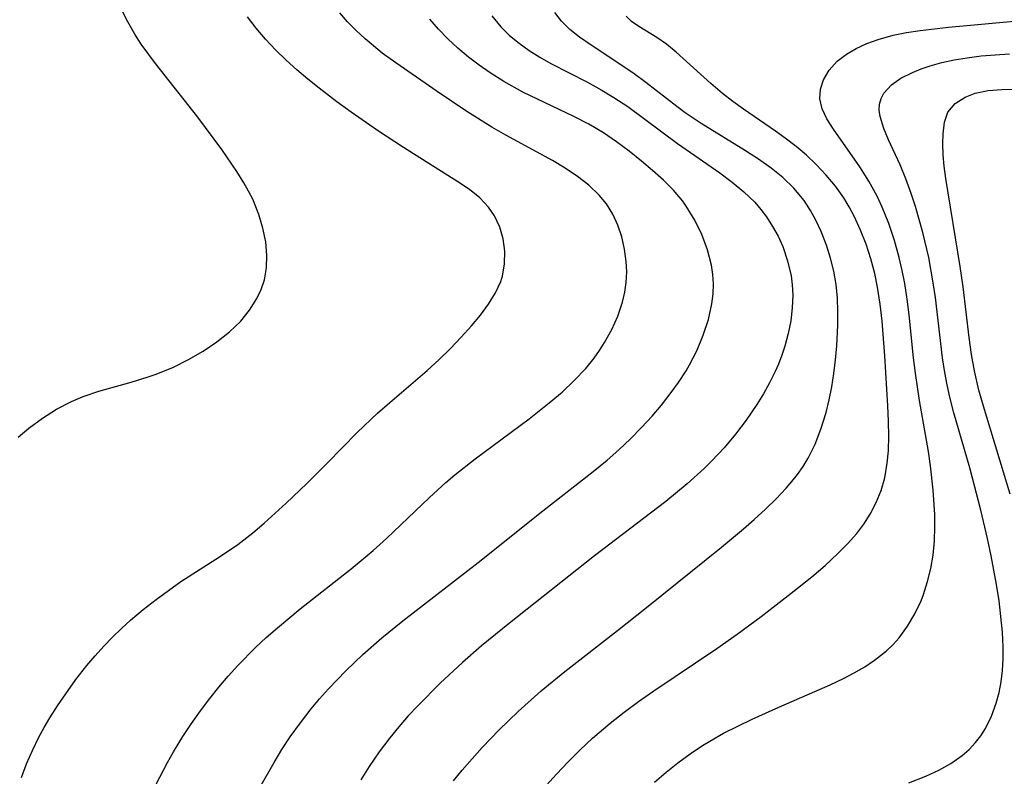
# Model space of a CAD drawing. Header units: metres. Extents: x 1073367 to 1082519, y 1569854 to 1574957.
# Tile 1049 of 1056: x 1080103 to 1080212, y 1573789 to 1573873. Entities that reach past the tile are written whole.
import ezdxf

# ---------------------------------------------------------------- set-up
doc = ezdxf.new("R2010")
doc.units = ezdxf.units.M
doc.layers.add('CGG_CurvaNivelLidar_v1', color=253, linetype='Continuous', lineweight=30)

msp = doc.modelspace()

# ---------------------------------------------------------------- linework, layer by layer
at = {"layer": 'CGG_CurvaNivelLidar_v1'}
for p, q in [((1080115.3696, 1573872.5225, 78), (1080114.6799, 1573873.903, 78)), ((1080139.7182, 1573872.5248, 77), (1080138.8536, 1573873.5108, 77)), ((1080163.4074, 1573872.6114, 75.5), (1080162.6647, 1573873.5747, 75.5)), ((1080116.147, 1573871.1777, 78), (1080115.3696, 1573872.5225, 78)), ((1080129.5837, 1573871.8187, 77.5), (1080128.619, 1573873.08, 77.5)), ((1080140.6548, 1573871.5754, 77), (1080139.7182, 1573872.5248, 77)), ((1080149.7782, 1573871.7205, 76.5), (1080148.8465, 1573872.8368, 76.5)), ((1080155.7133, 1573873.1887, 76), (1080156.6831, 1573871.9773, 76)), ((1080164.3418, 1573871.6971, 75.5), (1080163.4074, 1573872.6114, 75.5)), ((1080171.1792, 1573872.5752, 75), (1080170.5776, 1573873.1572, 75)), ((1080171.9801, 1573872.0112, 75), (1080171.1792, 1573872.5752, 75)), ((1080206.2672, 1573871.9277, 74.5), (1080214.7687, 1573872.7035, 74.5)), ((1080130.627, 1573870.5959, 77.5), (1080129.5837, 1573871.8187, 77.5)), ((1080141.6496, 1573870.659, 77), (1080140.6548, 1573871.5754, 77)), ((1080150.8083, 1573870.6458, 76.5), (1080149.7782, 1573871.7205, 76.5)), ((1080156.6831, 1573871.9773, 76), (1080157.6426, 1573871.034, 76)), ((1080165.4217, 1573870.825, 75.5), (1080164.3418, 1573871.6971, 75.5)), ((1080173.9587, 1573870.7813, 75), (1080171.9801, 1573872.0112, 75)), ((1080200.1453, 1573871.0479, 74.5), (1080201.6235, 1573871.3452, 74.5)), ((1080201.6235, 1573871.3452, 74.5), (1080203.1443, 1573871.5763, 74.5)), ((1080203.1443, 1573871.5763, 74.5), (1080206.2672, 1573871.9277, 74.5)), ((1080116.8723, 1573870.066, 78), (1080116.147, 1573871.1777, 78)), ((1080131.7365, 1573869.4119, 77.5), (1080130.627, 1573870.5959, 77.5)), ((1080142.5919, 1573869.8556, 77), (1080141.6496, 1573870.659, 77)), ((1080151.919, 1573869.6139, 76.5), (1080150.8083, 1573870.6458, 76.5)), ((1080157.6426, 1573871.034, 76), (1080158.7099, 1573870.1563, 76)), ((1080166.6791, 1573869.9385, 75.5), (1080165.4217, 1573870.825, 75.5)), ((1080175.0225, 1573870.0503, 75), (1080173.9587, 1573870.7813, 75)), ((1080197.2175, 1573870.1191, 74.5), (1080198.479, 1573870.5844, 74.5)), ((1080198.479, 1573870.5844, 74.5), (1080200.1453, 1573871.0479, 74.5)), ((1080118.447, 1573867.9017, 78), (1080116.8723, 1573870.066, 78)), ((1080132.9046, 1573868.2692, 77.5), (1080131.7365, 1573869.4119, 77.5)), ((1080143.5677, 1573869.077, 77), (1080142.5919, 1573869.8556, 77)), ((1080153.0983, 1573868.628, 76.5), (1080151.919, 1573869.6139, 76.5)), ((1080158.7099, 1573870.1563, 76), (1080159.8294, 1573869.3653, 76)), ((1080159.8294, 1573869.3653, 76), (1080161.0131, 1573868.6258, 76)), ((1080170.3206, 1573867.5521, 75.5), (1080166.6791, 1573869.9385, 75.5)), ((1080176.1024, 1573869.1861, 75), (1080175.0225, 1573870.0503, 75)), ((1080179.9435, 1573865.7144, 75), (1080176.1024, 1573869.1861, 75)), ((1080194.9678, 1573868.9559, 74.5), (1080196.0405, 1573869.5754, 74.5)), ((1080196.0405, 1573869.5754, 74.5), (1080197.2175, 1573870.1191, 74.5)), ((1080134.0846, 1573867.2055, 77.5), (1080132.9046, 1573868.2692, 77.5)), ((1080145.0531, 1573867.974, 77), (1080143.5677, 1573869.077, 77)), ((1080154.2774, 1573867.7353, 76.5), (1080153.0983, 1573868.628, 76.5)), ((1080161.0131, 1573868.6258, 76), (1080162.2447, 1573867.9293, 76)), ((1080193.0466, 1573867.189, 74.5), (1080193.9413, 1573868.1796, 74.5)), ((1080193.9413, 1573868.1796, 74.5), (1080194.9678, 1573868.9559, 74.5)), ((1080205.5503, 1573868.0158, 74), (1080206.9166, 1573868.3147, 74)), ((1080206.9166, 1573868.3147, 74), (1080208.3273, 1573868.5544, 74)), ((1080208.3273, 1573868.5544, 74), (1080209.8769, 1573868.7484, 74)), ((1080209.8769, 1573868.7484, 74), (1080211.4531, 1573868.8868, 74)), ((1080211.4531, 1573868.8868, 74), (1080213.0462, 1573868.9773, 74)), ((1080123.1429, 1573861.9735, 78), (1080118.447, 1573867.9017, 78)), ((1080135.3042, 1573866.1764, 77.5), (1080134.0846, 1573867.2055, 77.5)), ((1080149.6267, 1573864.8195, 77), (1080145.0531, 1573867.974, 77)), ((1080155.5014, 1573866.8867, 76.5), (1080154.2774, 1573867.7353, 76.5)), ((1080162.2447, 1573867.9293, 76), (1080166.2969, 1573865.8408, 76)), ((1080171.4719, 1573866.7522, 75.5), (1080170.3206, 1573867.5521, 75.5)), ((1080192.4114, 1573866.09, 74.5), (1080193.0466, 1573867.189, 74.5)), ((1080202.2726, 1573866.9186, 74), (1080203.2279, 1573867.3072, 74)), ((1080203.2279, 1573867.3072, 74), (1080204.2426, 1573867.6537, 74)), ((1080204.2426, 1573867.6537, 74), (1080205.5503, 1573868.0158, 74)), ((1080136.5538, 1573865.1754, 77.5), (1080135.3042, 1573866.1764, 77.5)), ((1080157.0318, 1573865.9192, 76.5), (1080155.5014, 1573866.8867, 76.5)), ((1080159.1453, 1573864.7388, 76.5), (1080157.0318, 1573865.9192, 76.5)), ((1080172.7489, 1573865.8032, 75.5), (1080171.4719, 1573866.7522, 75.5)), ((1080192.0865, 1573865.0625, 74.5), (1080192.4114, 1573866.09, 74.5)), ((1080199.9472, 1573865.5407, 74), (1080201.0092, 1573866.279, 74)), ((1080201.0092, 1573866.279, 74), (1080202.2726, 1573866.9186, 74)), ((1080138.5398, 1573863.6639, 77.5), (1080136.5538, 1573865.1754, 77.5)), ((1080152.9406, 1573862.5966, 77), (1080149.6267, 1573864.8195, 77)), ((1080166.2969, 1573865.8408, 76), (1080167.8165, 1573865.0088, 76)), ((1080167.8165, 1573865.0088, 76), (1080169.215, 1573864.1639, 76)), ((1080176.1958, 1573863.1407, 75.5), (1080172.7489, 1573865.8032, 75.5)), ((1080181.2368, 1573864.5909, 75), (1080179.9435, 1573865.7144, 75)), ((1080192.0292, 1573864.01, 74.5), (1080192.0865, 1573865.0625, 74.5)), ((1080199.1101, 1573864.6223, 74), (1080199.9472, 1573865.5407, 74)), ((1080209.2207, 1573864.612, 73.5), (1080210.6839, 1573864.919, 73.5)), ((1080210.6839, 1573864.919, 73.5), (1080212.177, 1573865.0499, 73.5)), ((1080212.177, 1573865.0499, 73.5), (1080213.7476, 1573865.0545, 73.5)), ((1080164.7765, 1573862.0354, 76.5), (1080159.1453, 1573864.7388, 76.5)), ((1080169.215, 1573864.1639, 76), (1080170.7413, 1573863.1314, 76)), ((1080182.3785, 1573863.7008, 75), (1080181.2368, 1573864.5909, 75)), ((1080183.5729, 1573862.8453, 75), (1080182.3785, 1573863.7008, 75)), ((1080192.2899, 1573862.8977, 74.5), (1080192.0292, 1573864.01, 74.5)), ((1080198.6326, 1573863.4008, 74), (1080198.8013, 1573864.032, 74)), ((1080198.8013, 1573864.032, 74), (1080199.1101, 1573864.6223, 74)), ((1080207.0023, 1573863.4767, 73.5), (1080208.1243, 1573864.1982, 73.5)), ((1080208.1243, 1573864.1982, 73.5), (1080209.2207, 1573864.612, 73.5)), ((1080140.1259, 1573862.5084, 77.5), (1080138.5398, 1573863.6639, 77.5)), ((1080170.7413, 1573863.1314, 76), (1080176.2644, 1573859.0643, 76)), ((1080177.1249, 1573862.4609, 75.5), (1080176.1958, 1573863.1407, 75.5)), ((1080187.1244, 1573860.4227, 75), (1080183.5729, 1573862.8453, 75)), ((1080192.8135, 1573861.772, 74.5), (1080192.2899, 1573862.8977, 74.5)), ((1080198.6099, 1573862.7344, 74), (1080198.6326, 1573863.4008, 74)), ((1080198.7112, 1573862.0348, 74), (1080198.6099, 1573862.7344, 74)), ((1080206.2138, 1573862.5224, 73.5), (1080207.0023, 1573863.4767, 73.5)), ((1080125.776, 1573858.3945, 78), (1080123.1429, 1573861.9735, 78)), ((1080143.0477, 1573860.476, 77.5), (1080140.1259, 1573862.5084, 77.5)), ((1080155.6857, 1573860.8624, 77), (1080152.9406, 1573862.5966, 77)), ((1080166.4285, 1573861.1772, 76.5), (1080164.7765, 1573862.0354, 76.5)), ((1080178.8644, 1573861.2743, 75.5), (1080177.1249, 1573862.4609, 75.5)), ((1080193.5205, 1573860.6235, 74.5), (1080192.8135, 1573861.772, 74.5)), ((1080199.1132, 1573860.7193, 74), (1080198.7112, 1573862.0348, 74)), ((1080205.827, 1573861.4171, 73.5), (1080206.2138, 1573862.5224, 73.5)), ((1080145.9304, 1573858.5947, 77.5), (1080143.0477, 1573860.476, 77.5)), ((1080157.253, 1573859.9606, 77), (1080155.6857, 1573860.8624, 77)), ((1080168.0586, 1573860.2183, 76.5), (1080166.4285, 1573861.1772, 76.5)), ((1080183.8034, 1573858.2254, 75.5), (1080178.8644, 1573861.2743, 75.5)), ((1080188.1934, 1573859.6519, 75), (1080187.1244, 1573860.4227, 75)), ((1080196.4351, 1573856.4739, 74.5), (1080193.5205, 1573860.6235, 74.5)), ((1080199.6453, 1573859.4451, 74), (1080199.1132, 1573860.7193, 74)), ((1080205.6785, 1573860.1311, 73.5), (1080205.827, 1573861.4171, 73.5)), ((1080162.4208, 1573857.1479, 77), (1080157.253, 1573859.9606, 77)), ((1080169.5106, 1573859.2352, 76.5), (1080168.0586, 1573860.2183, 76.5)), ((1080189.3868, 1573858.7266, 75), (1080188.1934, 1573859.6519, 75)), ((1080200.906, 1573856.681, 74), (1080199.6453, 1573859.4451, 74)), ((1080205.6546, 1573859.0092, 73.5), (1080205.6785, 1573860.1311, 73.5)), ((1080127.4632, 1573855.944, 78), (1080125.776, 1573858.3945, 78)), ((1080151.9301, 1573854.8111, 77.5), (1080145.9304, 1573858.5947, 77.5)), ((1080170.9086, 1573858.1869, 76.5), (1080169.5106, 1573859.2352, 76.5)), ((1080176.2644, 1573859.0643, 76), (1080180.9322, 1573855.8061, 76)), ((1080190.5365, 1573857.7524, 75), (1080189.3868, 1573858.7266, 75)), ((1080205.6937, 1573857.8109, 73.5), (1080205.6546, 1573859.0092, 73.5)), ((1080172.2667, 1573857.0989, 76.5), (1080170.9086, 1573858.1869, 76.5)), ((1080185.241, 1573857.2977, 75.5), (1080183.8034, 1573858.2254, 75.5)), ((1080186.6231, 1573856.3234, 75.5), (1080185.241, 1573857.2977, 75.5)), ((1080191.6317, 1573856.7251, 75), (1080190.5365, 1573857.7524, 75)), ((1080205.7937, 1573856.5546, 73.5), (1080205.6937, 1573857.8109, 73.5)), ((1080163.8324, 1573856.3031, 77), (1080162.4208, 1573857.1479, 77)), ((1080165.1744, 1573855.4077, 77), (1080163.8324, 1573856.3031, 77)), ((1080173.5085, 1573856.0576, 76.5), (1080172.2667, 1573857.0989, 76.5)), ((1080187.9229, 1573855.2768, 75.5), (1080186.6231, 1573856.3234, 75.5)), ((1080192.734, 1573855.5568, 75), (1080191.6317, 1573856.7251, 75)), ((1080197.4482, 1573854.8866, 74.5), (1080196.4351, 1573856.4739, 74.5)), ((1080201.5481, 1573855.1209, 74), (1080200.906, 1573856.681, 74)), ((1080205.9638, 1573855.1688, 73.5), (1080205.7937, 1573856.5546, 73.5)), ((1080128.2337, 1573854.7016, 78), (1080127.4632, 1573855.944, 78)), ((1080166.4205, 1573854.4445, 77), (1080165.1744, 1573855.4077, 77)), ((1080174.7019, 1573854.9853, 76.5), (1080173.5085, 1573856.0576, 76.5)), ((1080175.8204, 1573853.8639, 76.5), (1080174.7019, 1573854.9853, 76.5)), ((1080180.9322, 1573855.8061, 76), (1080182.3114, 1573854.7824, 76)), ((1080189.1371, 1573854.104, 75.5), (1080187.9229, 1573855.2768, 75.5)), ((1080193.7502, 1573854.3214, 75), (1080192.734, 1573855.5568, 75)), ((1080202.1457, 1573853.4956, 74), (1080201.5481, 1573855.1209, 74)), ((1080207.5742, 1573845.425, 73.5), (1080205.9638, 1573855.1688, 73.5)), ((1080128.7531, 1573853.7782, 78), (1080128.2337, 1573854.7016, 78)), ((1080153.2047, 1573853.9395, 77.5), (1080151.9301, 1573854.8111, 77.5)), ((1080154.3598, 1573853.0134, 77.5), (1080153.2047, 1573853.9395, 77.5)), ((1080167.5825, 1573853.3427, 77), (1080166.4205, 1573854.4445, 77)), ((1080182.3114, 1573854.7824, 76), (1080183.6156, 1573853.7036, 76)), ((1080190.282, 1573852.7156, 75.5), (1080189.1371, 1573854.104, 75.5)), ((1080194.6679, 1573853.0173, 75), (1080193.7502, 1573854.3214, 75)), ((1080198.3697, 1573853.2075, 74.5), (1080197.4482, 1573854.8866, 74.5)), ((1080129.212, 1573852.8691, 78), (1080128.7531, 1573853.7782, 78)), ((1080129.8941, 1573851.1929, 78), (1080129.212, 1573852.8691, 78)), ((1080155.3417, 1573851.9874, 77.5), (1080154.3598, 1573853.0134, 77.5)), ((1080168.3909, 1573852.3575, 77), (1080167.5825, 1573853.3427, 77)), ((1080176.8316, 1573852.6717, 76.5), (1080175.8204, 1573853.8639, 76.5)), ((1080183.6156, 1573853.7036, 76), (1080184.8089, 1573852.5386, 76)), ((1080195.2714, 1573852.0148, 75), (1080194.6679, 1573853.0173, 75)), ((1080198.9357, 1573851.9944, 74.5), (1080198.3697, 1573853.2075, 74.5)), ((1080202.6119, 1573852.0846, 74), (1080202.1457, 1573853.4956, 74)), ((1080155.987, 1573851.0361, 77.5), (1080155.3417, 1573851.9874, 77.5)), ((1080169.0905, 1573851.232, 77), (1080168.3909, 1573852.3575, 77)), ((1080177.2323, 1573852.1213, 76.5), (1080176.8316, 1573852.6717, 76.5)), ((1080178.1871, 1573850.565, 76.5), (1080177.2323, 1573852.1213, 76.5)), ((1080184.8089, 1573852.5386, 76), (1080185.4898, 1573851.7444, 76)), ((1080185.4898, 1573851.7444, 76), (1080186.1146, 1573850.909, 76)), ((1080190.9954, 1573851.6326, 75.5), (1080190.282, 1573852.7156, 75.5)), ((1080195.8207, 1573850.9791, 75), (1080195.2714, 1573852.0148, 75)), ((1080199.6625, 1573850.18, 74.5), (1080198.9357, 1573851.9944, 74.5)), ((1080203.438, 1573849.1865, 74), (1080202.6119, 1573852.0846, 74)), ((1080130.3451, 1573849.6762, 78), (1080129.8941, 1573851.1929, 78)), ((1080156.5648, 1573849.7921, 77.5), (1080155.987, 1573851.0361, 77.5)), ((1080169.6594, 1573849.9957, 77), (1080169.0905, 1573851.232, 77)), ((1080186.1146, 1573850.909, 76), (1080186.794, 1573849.8606, 76)), ((1080191.6225, 1573850.4925, 75.5), (1080190.9954, 1573851.6326, 75.5)), ((1080196.5233, 1573849.453, 75), (1080195.8207, 1573850.9791, 75)), ((1080130.6467, 1573848.1515, 78), (1080130.3451, 1573849.6762, 78)), ((1080156.9438, 1573848.4708, 77.5), (1080156.5648, 1573849.7921, 77.5)), ((1080170.0936, 1573848.6978, 77), (1080169.6594, 1573849.9957, 77)), ((1080178.9614, 1573848.953, 76.5), (1080178.1871, 1573850.565, 76.5)), ((1080186.794, 1573849.8606, 76), (1080187.3948, 1573848.7681, 76)), ((1080192.1728, 1573849.3059, 75.5), (1080191.6225, 1573850.4925, 75.5)), ((1080200.2895, 1573848.3154, 74.5), (1080199.6625, 1573850.18, 74.5)), ((1080157.1284, 1573847.1051, 77.5), (1080156.9438, 1573848.4708, 77.5)), ((1080170.4026, 1573847.3568, 77), (1080170.0936, 1573848.6978, 77)), ((1080179.5736, 1573847.2852, 76.5), (1080178.9614, 1573848.953, 76.5)), ((1080187.3948, 1573848.7681, 76), (1080187.9101, 1573847.6358, 76)), ((1080192.7574, 1573847.7847, 75.5), (1080192.1728, 1573849.3059, 75.5)), ((1080197.1382, 1573847.8819, 75), (1080196.5233, 1573849.453, 75)), ((1080204.0814, 1573846.4116, 74), (1080203.438, 1573849.1865, 74)), ((1080130.7831, 1573846.6365, 78), (1080130.6467, 1573848.1515, 78)), ((1080170.5882, 1573845.9894, 77), (1080170.4026, 1573847.3568, 77)), ((1080187.9101, 1573847.6358, 76), (1080188.4597, 1573846.0427, 76)), ((1080193.2013, 1573846.3583, 75.5), (1080192.7574, 1573847.7847, 75.5)), ((1080197.6684, 1573846.2741, 75), (1080197.1382, 1573847.8819, 75)), ((1080200.8217, 1573846.4124, 74.5), (1080200.2895, 1573848.3154, 74.5)), ((1080130.7401, 1573845.2683, 78), (1080130.7831, 1573846.6365, 78)), ((1080157.11, 1573845.7255, 77.5), (1080157.1284, 1573847.1051, 77.5)), ((1080180.009, 1573845.5823, 76.5), (1080179.5736, 1573847.2852, 76.5)), ((1080193.5571, 1573844.9016, 75.5), (1080193.2013, 1573846.3583, 75.5)), ((1080198.1104, 1573844.6349, 75), (1080197.6684, 1573846.2741, 75)), ((1080201.1555, 1573844.9772, 74.5), (1080200.8217, 1573846.4124, 74.5)), ((1080204.5907, 1573843.6066, 74), (1080204.0814, 1573846.4116, 74)), ((1080130.5074, 1573843.9414, 78), (1080130.7401, 1573845.2683, 78)), ((1080156.8657, 1573844.3611, 77.5), (1080157.11, 1573845.7255, 77.5)), ((1080170.6437, 1573844.8252, 77), (1080170.5882, 1573845.9894, 77)), ((1080180.1738, 1573844.5371, 76.5), (1080180.009, 1573845.5823, 76.5)), ((1080188.4597, 1573846.0427, 76), (1080188.8304, 1573844.4002, 76)), ((1080207.8875, 1573843.1564, 73.5), (1080207.5742, 1573845.425, 73.5)), ((1080156.6776, 1573843.7712, 77.5), (1080156.7935, 1573844.114, 77.5)), ((1080156.7935, 1573844.114, 77.5), (1080156.8657, 1573844.3611, 77.5)), ((1080170.592, 1573843.6594, 77), (1080170.6437, 1573844.8252, 77)), ((1080180.2464, 1573843.4864, 76.5), (1080180.1738, 1573844.5371, 76.5)), ((1080188.8304, 1573844.4002, 76), (1080188.9608, 1573843.3989, 76)), ((1080193.8155, 1573843.4195, 75.5), (1080193.5571, 1573844.9016, 75.5)), ((1080198.425, 1573843.1426, 75), (1080198.1104, 1573844.6349, 75)), ((1080201.4357, 1573843.5282, 74.5), (1080201.1555, 1573844.9772, 74.5)), ((1080130.152, 1573842.8808, 78), (1080130.5074, 1573843.9414, 78)), ((1080156.0968, 1573842.4955, 77.5), (1080156.6776, 1573843.7712, 77.5)), ((1080170.4319, 1573842.5577, 77), (1080170.592, 1573843.6594, 77)), ((1080180.2116, 1573842.3923, 76.5), (1080180.2464, 1573843.4864, 76.5)), ((1080188.9608, 1573843.3989, 76), (1080189.0194, 1573842.2394, 76)), ((1080193.9681, 1573841.9267, 75.5), (1080193.8155, 1573843.4195, 75.5)), ((1080198.7146, 1573841.2636, 75), (1080198.425, 1573843.1426, 75)), ((1080201.6991, 1573841.8078, 74.5), (1080201.4357, 1573843.5282, 74.5)), ((1080204.8184, 1573841.9799, 74), (1080204.5907, 1573843.6066, 74)), ((1080208.5448, 1573837.5402, 73.5), (1080207.8875, 1573843.1564, 73.5)), ((1080129.6662, 1573841.8598, 78), (1080130.152, 1573842.8808, 78)), ((1080155.3353, 1573841.2542, 77.5), (1080156.0968, 1573842.4955, 77.5)), ((1080170.1729, 1573841.4639, 77), (1080170.4319, 1573842.5577, 77)), ((1080180.0756, 1573841.2961, 76.5), (1080180.2116, 1573842.3923, 76.5)), ((1080189.0194, 1573842.2394, 76), (1080188.9691, 1573840.8272, 76)), ((1080194.0321, 1573840.4188, 75.5), (1080193.9681, 1573841.9267, 75.5)), ((1080205.6035, 1573835.3094, 74), (1080204.8184, 1573841.9799, 74)), ((1080128.858, 1573840.5736, 78), (1080129.6662, 1573841.8598, 78)), ((1080154.4393, 1573840.0385, 77.5), (1080155.3353, 1573841.2542, 77.5)), ((1080169.6581, 1573839.9327, 77), (1080170.1729, 1573841.4639, 77)), ((1080179.6825, 1573839.5431, 76.5), (1080180.0756, 1573841.2961, 76.5)), ((1080188.9691, 1573840.8272, 76), (1080188.8015, 1573839.4121, 76)), ((1080198.9233, 1573839.3649, 75), (1080198.7146, 1573841.2636, 75)), ((1080201.9109, 1573840.0765, 74.5), (1080201.6991, 1573841.8078, 74.5)), ((1080127.8796, 1573839.3709, 78), (1080128.858, 1573840.5736, 78)), ((1080153.4457, 1573838.8405, 77.5), (1080154.4393, 1573840.0385, 77.5)), ((1080168.9928, 1573838.4348, 77), (1080169.6581, 1573839.9327, 77)), ((1080194.0247, 1573838.9014, 75.5), (1080194.0321, 1573840.4188, 75.5)), ((1080202.4094, 1573835.2918, 74.5), (1080201.9109, 1573840.0765, 74.5)), ((1080126.6339, 1573838.1676, 78), (1080127.8796, 1573839.3709, 78)), ((1080152.3113, 1573837.5783, 77.5), (1080153.4457, 1573838.8405, 77.5)), ((1080179.1108, 1573837.8034, 76.5), (1080179.6825, 1573839.5431, 76.5)), ((1080188.8015, 1573839.4121, 76), (1080188.5276, 1573838.0019, 76)), ((1080193.9028, 1573836.6128, 75.5), (1080194.0247, 1573838.9014, 75.5)), ((1080199.2112, 1573835.5383, 75), (1080198.9233, 1573839.3649, 75)), ((1080125.2456, 1573837.0667, 78), (1080126.6339, 1573838.1676, 78)), ((1080151.1162, 1573836.3335, 77.5), (1080152.3113, 1573837.5783, 77.5)), ((1080168.1913, 1573836.9823, 77), (1080168.9928, 1573838.4348, 77)), ((1080178.3878, 1573836.0896, 76.5), (1080179.1108, 1573837.8034, 76.5)), ((1080188.5276, 1573838.0019, 76), (1080188.1526, 1573836.6043, 76)), ((1080208.8071, 1573835.6861, 73.5), (1080208.5448, 1573837.5402, 73.5)), ((1080123.7189, 1573836.0345, 78), (1080125.2456, 1573837.0667, 78)), ((1080167.6288, 1573836.1103, 77), (1080168.1913, 1573836.9823, 77)), ((1080188.1526, 1573836.6043, 76), (1080187.8174, 1573835.601, 76)), ((1080193.7568, 1573835.0809, 75.5), (1080193.9028, 1573836.6128, 75.5)), ((1080122.1063, 1573835.0965, 78), (1080123.7189, 1573836.0345, 78)), ((1080149.8707, 1573835.1119, 77.5), (1080151.1162, 1573836.3335, 77.5)), ((1080167.0193, 1573835.2627, 77), (1080167.6288, 1573836.1103, 77)), ((1080177.5954, 1573834.5404, 76.5), (1080178.3878, 1573836.0896, 76.5)), ((1080187.8174, 1573835.601, 76), (1080187.4328, 1573834.6101, 76)), ((1080199.5597, 1573829.9734, 75), (1080199.2112, 1573835.5383, 75)), ((1080209.1369, 1573833.8488, 73.5), (1080208.8071, 1573835.6861, 73.5)), ((1080118.5164, 1573833.4935, 78), (1080120.4212, 1573834.2637, 78)), ((1080120.4212, 1573834.2637, 78), (1080122.1063, 1573835.0965, 78)), ((1080148.5413, 1573833.8869, 77.5), (1080149.8707, 1573835.1119, 77.5)), ((1080166.0897, 1573834.1183, 77), (1080167.0193, 1573835.2627, 77)), ((1080177.2111, 1573833.8755, 76.5), (1080177.5954, 1573834.5404, 76.5)), ((1080187.4328, 1573834.6101, 76), (1080187.0764, 1573833.795, 76)), ((1080193.5651, 1573833.5561, 75.5), (1080193.7568, 1573835.0809, 75.5)), ((1080202.6162, 1573833.5859, 74.5), (1080202.4094, 1573835.2918, 74.5)), ((1080205.8559, 1573833.6771, 74), (1080205.6035, 1573835.3094, 74)), ((1080117.5128, 1573833.1512, 78), (1080118.5164, 1573833.4935, 78)), ((1080144.3967, 1573830.3629, 77.5), (1080148.5413, 1573833.8869, 77.5)), ((1080164.8319, 1573832.7807, 77), (1080166.0897, 1573834.1183, 77)), ((1080176.3718, 1573832.5667, 76.5), (1080177.2111, 1573833.8755, 76.5)), ((1080187.0764, 1573833.795, 76), (1080186.4602, 1573832.5465, 76)), ((1080193.3369, 1573832.096, 75.5), (1080193.5651, 1573833.5561, 75.5)), ((1080203.0776, 1573830.5546, 74.5), (1080202.6162, 1573833.5859, 74.5)), ((1080206.1144, 1573832.3129, 74), (1080205.8559, 1573833.6771, 74)), ((1080209.6424, 1573831.7057, 73.5), (1080209.1369, 1573833.8488, 73.5)), ((1080112.182, 1573831.6098, 78), (1080115.737, 1573832.6198, 78)), ((1080115.737, 1573832.6198, 78), (1080117.5128, 1573833.1512, 78)), ((1080163.48, 1573831.5116, 77), (1080164.8319, 1573832.7807, 77)), ((1080175.4581, 1573831.295, 76.5), (1080176.3718, 1573832.5667, 76.5)), ((1080186.4602, 1573832.5465, 76), (1080185.78, 1573831.3229, 76)), ((1080193.058, 1573830.6532, 75.5), (1080193.3369, 1573832.096, 75.5)), ((1080206.4149, 1573830.9566, 74), (1080206.1144, 1573832.3129, 74)), ((1080109.1448, 1573830.4669, 78), (1080110.4488, 1573831.0166, 78)), ((1080110.4488, 1573831.0166, 78), (1080112.182, 1573831.6098, 78)), ((1080162.0604, 1573830.2951, 77), (1080163.48, 1573831.5116, 77)), ((1080174.4835, 1573830.0576, 76.5), (1080175.4581, 1573831.295, 76.5)), ((1080185.78, 1573831.3229, 76), (1080185.0453, 1573830.1238, 76)), ((1080210.1383, 1573829.9306, 73.5), (1080209.6424, 1573831.7057, 73.5)), ((1080107.4948, 1573829.6102, 78), (1080109.1448, 1573830.4669, 78)), ((1080143.0347, 1573829.1646, 77.5), (1080144.3967, 1573830.3629, 77.5)), ((1080159.84, 1573828.5399, 77), (1080162.0604, 1573830.2951, 77)), ((1080173.4569, 1573828.8535, 76.5), (1080174.4835, 1573830.0576, 76.5)), ((1080185.0453, 1573830.1238, 76), (1080183.8748, 1573828.4018, 76)), ((1080192.7159, 1573829.2345, 75.5), (1080193.058, 1573830.6532, 75.5)), ((1080199.6332, 1573828.288, 75), (1080199.5597, 1573829.9734, 75)), ((1080204.055, 1573824.9262, 74.5), (1080203.0776, 1573830.5546, 74.5)), ((1080206.8638, 1573829.1944, 74), (1080206.4149, 1573830.9566, 74)), ((1080213.0979, 1573820.1993, 73.5), (1080210.1383, 1573829.9306, 73.5)), ((1080105.9181, 1573828.6202, 78), (1080107.4948, 1573829.6102, 78)), ((1080140.7862, 1573827.0102, 77.5), (1080143.0347, 1573829.1646, 77.5)), ((1080172.2735, 1573827.5662, 76.5), (1080173.4569, 1573828.8535, 76.5)), ((1080192.1475, 1573827.3981, 75.5), (1080192.7159, 1573829.2345, 75.5)), ((1080208.6187, 1573823.1021, 74), (1080206.8638, 1573829.1944, 74)), ((1080104.4141, 1573827.5144, 78), (1080105.9181, 1573828.6202, 78)), ((1080153.8317, 1573824.0899, 77), (1080159.84, 1573828.5399, 77)), ((1080183.8748, 1573828.4018, 76), (1080182.6863, 1573826.8381, 76)), ((1080199.6594, 1573826.6203, 75), (1080199.6332, 1573828.288, 75)), ((1080103.2175, 1573826.5126, 78), (1080104.4141, 1573827.5144, 78)), ((1080137.4464, 1573823.6191, 77.5), (1080140.7862, 1573827.0102, 77.5)), ((1080171.0429, 1573826.3183, 76.5), (1080172.2735, 1573827.5662, 76.5)), ((1080182.6863, 1573826.8381, 76), (1080181.4208, 1573825.3315, 76)), ((1080191.5082, 1573825.7499, 75.5), (1080192.1475, 1573827.3981, 75.5)), ((1080199.6135, 1573824.9766, 75), (1080199.6594, 1573826.6203, 75)), ((1080169.7702, 1573825.11, 76.5), (1080171.0429, 1573826.3183, 76.5)), ((1080190.7314, 1573824.1766, 75.5), (1080191.5082, 1573825.7499, 75.5)), ((1080168.4568, 1573823.9444, 76.5), (1080169.7702, 1573825.11, 76.5)), ((1080181.4208, 1573825.3315, 76), (1080180.08, 1573823.8886, 76)), ((1080199.4939, 1573823.6144, 75), (1080199.6135, 1573824.9766, 75)), ((1080204.29, 1573823.3454, 74.5), (1080204.055, 1573824.9262, 74.5)), ((1080135.1902, 1573821.3871, 77.5), (1080137.4464, 1573823.6191, 77.5)), ((1080151.6083, 1573822.3233, 77), (1080153.8317, 1573824.0899, 77)), ((1080166.9355, 1573822.6884, 76.5), (1080168.4568, 1573823.9444, 76.5)), ((1080180.08, 1573823.8886, 76), (1080179.2195, 1573823.0394, 76)), ((1080190.1686, 1573823.2564, 75.5), (1080190.7314, 1573824.1766, 75.5)), ((1080199.2066, 1573821.9946, 75), (1080199.4939, 1573823.6144, 75)), ((1080204.5781, 1573820.652, 74.5), (1080204.29, 1573823.3454, 74.5)), ((1080150.6062, 1573821.4724, 77), (1080151.6083, 1573822.3233, 77)), ((1080161.3265, 1573818.3424, 76.5), (1080166.9355, 1573822.6884, 76.5)), ((1080179.2195, 1573823.0394, 76), (1080177.3351, 1573821.3361, 76)), ((1080188.9376, 1573821.6019, 75.5), (1080189.5446, 1573822.3712, 75.5)), ((1080189.5446, 1573822.3712, 75.5), (1080190.1686, 1573823.2564, 75.5)), ((1080209.8432, 1573818.4233, 74), (1080208.6187, 1573823.1021, 74)), ((1080132.9065, 1573819.199, 77.5), (1080135.1902, 1573821.3871, 77.5)), ((1080148.7958, 1573819.8342, 77), (1080150.6062, 1573821.4724, 77)), ((1080177.3351, 1573821.3361, 76), (1080174.9552, 1573819.3747, 76)), ((1080188.2945, 1573820.8542, 75.5), (1080188.9376, 1573821.6019, 75.5)), ((1080198.8027, 1573820.599, 75), (1080199.2066, 1573821.9946, 75)), ((1080187.1755, 1573819.664, 75.5), (1080188.2945, 1573820.8542, 75.5)), ((1080198.2636, 1573819.2524, 75), (1080198.8027, 1573820.599, 75)), ((1080204.7498, 1573817.9426, 74.5), (1080204.5781, 1573820.652, 74.5)), ((1080130.4727, 1573816.9638, 77.5), (1080132.9065, 1573819.199, 77.5)), ((1080144.0185, 1573815.2737, 77), (1080148.7958, 1573819.8342, 77)), ((1080174.9552, 1573819.3747, 76), (1080167.0835, 1573813.3468, 76)), ((1080185.9944, 1573818.5121, 75.5), (1080187.1755, 1573819.664, 75.5)), ((1080197.5929, 1573817.9633, 75), (1080198.2636, 1573819.2524, 75)), ((1080154.1711, 1573812.6042, 76.5), (1080161.3265, 1573818.3424, 76.5)), ((1080184.7653, 1573817.3918, 75.5), (1080185.9944, 1573818.5121, 75.5)), ((1080196.895, 1573816.8827, 75), (1080197.5929, 1573817.9633, 75)), ((1080204.7743, 1573816.5826, 74.5), (1080204.7498, 1573817.9426, 74.5)), ((1080210.5856, 1573815.2841, 74), (1080209.8432, 1573818.4233, 74)), ((1080129.2236, 1573815.8967, 77.5), (1080130.4727, 1573816.9638, 77.5)), ((1080183.5716, 1573816.3591, 75.5), (1080184.7653, 1573817.3918, 75.5)), ((1080196.1087, 1573815.8505, 75), (1080196.895, 1573816.8827, 75)), ((1080127.5779, 1573814.6174, 77.5), (1080129.2236, 1573815.8967, 77.5)), ((1080181.1235, 1573814.3357, 75.5), (1080183.5716, 1573816.3591, 75.5)), ((1080195.0834, 1573814.6853, 75), (1080196.1087, 1573815.8505, 75)), ((1080204.7163, 1573815.0084, 74.5), (1080204.7743, 1573816.5826, 74.5)), ((1080142.5666, 1573813.9596, 77), (1080144.0185, 1573815.2737, 77)), ((1080193.9792, 1573813.5671, 75), (1080195.0834, 1573814.6853, 75)), ((1080204.5577, 1573813.4508, 74.5), (1080204.7163, 1573815.0084, 74.5)), ((1080211.0105, 1573813.3456, 74), (1080210.5856, 1573815.2841, 74)), ((1080125.5474, 1573813.2342, 77.5), (1080127.5779, 1573814.6174, 77.5)), ((1080140.1134, 1573811.9056, 77), (1080142.5666, 1573813.9596, 77)), ((1080172.8079, 1573807.6192, 75.5), (1080181.1235, 1573814.3357, 75.5)), ((1080192.5961, 1573812.2858, 75), (1080193.9792, 1573813.5671, 75)), ((1080121.2649, 1573810.5045, 77.5), (1080125.5474, 1573813.2342, 77.5)), ((1080145.8245, 1573806.1515, 76.5), (1080154.1711, 1573812.6042, 76.5)), ((1080167.0835, 1573813.3468, 76), (1080157.6395, 1573805.8954, 76)), ((1080204.3026, 1573811.9594, 74.5), (1080204.5577, 1573813.4508, 74.5)), ((1080211.602, 1573810.1818, 74), (1080211.0105, 1573813.3456, 74)), ((1080134.485, 1573807.4794, 77), (1080140.1134, 1573811.9056, 77)), ((1080191.1512, 1573811.0463, 75), (1080192.5961, 1573812.2858, 75)), ((1080203.9508, 1573810.4986, 74.5), (1080204.3026, 1573811.9594, 74.5)), ((1080119.8763, 1573809.5341, 77.5), (1080121.2649, 1573810.5045, 77.5)), ((1080188.852, 1573809.2077, 75), (1080191.1512, 1573811.0463, 75)), ((1080203.5019, 1573809.0774, 74.5), (1080203.9508, 1573810.4986, 74.5)), ((1080118.5152, 1573808.5226, 77.5), (1080119.8763, 1573809.5341, 77.5)), ((1080185.5188, 1573806.6281, 75), (1080188.852, 1573809.2077, 75)), ((1080211.8683, 1573808.3594, 74), (1080211.602, 1573810.1818, 74)), ((1080117.0762, 1573807.3946, 77.5), (1080118.5152, 1573808.5226, 77.5)), ((1080202.5601, 1573806.9228, 74.5), (1080203.2351, 1573808.376, 74.5)), ((1080203.2351, 1573808.376, 74.5), (1080203.5019, 1573809.0774, 74.5)), ((1080212.2516, 1573804.9008, 74), (1080211.8683, 1573808.3594, 74)), ((1080115.6784, 1573806.2165, 77.5), (1080117.0762, 1573807.3946, 77.5)), ((1080131.948, 1573805.3901, 77), (1080134.485, 1573807.4794, 77)), ((1080169.5986, 1573805.0753, 75.5), (1080172.8079, 1573807.6192, 75.5)), ((1080114.6662, 1573805.2917, 77.5), (1080115.6784, 1573806.2165, 77.5)), ((1080143.5201, 1573804.2795, 76.5), (1080145.8245, 1573806.1515, 76.5)), ((1080157.6395, 1573805.8954, 76), (1080154.557, 1573803.3787, 76)), ((1080182.8722, 1573804.6643, 75), (1080185.5188, 1573806.6281, 75)), ((1080201.7484, 1573805.5508, 74.5), (1080202.5601, 1573806.9228, 74.5)), ((1080113.6846, 1573804.3337, 77.5), (1080114.6662, 1573805.2917, 77.5)), ((1080130.715, 1573804.3084, 77), (1080131.948, 1573805.3901, 77)), ((1080163.7782, 1573800.5398, 75.5), (1080169.5986, 1573805.0753, 75.5)), ((1080200.7989, 1573804.2762, 74.5), (1080201.7484, 1573805.5508, 74.5)), ((1080212.3436, 1573803.2694, 74), (1080212.2516, 1573804.9008, 74)), ((1080112.732, 1573803.346, 77.5), (1080113.6846, 1573804.3337, 77.5)), ((1080129.5157, 1573803.1927, 77), (1080130.715, 1573804.3084, 77)), ((1080141.4112, 1573802.4325, 76.5), (1080143.5201, 1573804.2795, 76.5)), ((1080180.617, 1573803.0771, 75), (1080182.8722, 1573804.6643, 75)), ((1080200.128, 1573803.5331, 74.5), (1080200.7989, 1573804.2762, 74.5)), ((1080111.7686, 1573802.2854, 77.5), (1080112.732, 1573803.346, 77.5)), ((1080127.5781, 1573801.2145, 77), (1080129.5157, 1573803.1927, 77)), ((1080154.557, 1573803.3787, 76), (1080152.4364, 1573801.5346, 76)), ((1080173.6211, 1573798.3955, 75), (1080180.617, 1573803.0771, 75)), ((1080198.0855, 1573801.7956, 74.5), (1080199.4018, 1573802.8387, 74.5)), ((1080199.4018, 1573802.8387, 74.5), (1080200.128, 1573803.5331, 74.5)), ((1080212.3386, 1573801.9617, 74), (1080212.3436, 1573803.2694, 74)), ((1080110.8406, 1573801.1937, 77.5), (1080111.7686, 1573802.2854, 77.5)), ((1080139.5185, 1573800.6254, 76.5), (1080141.4112, 1573802.4325, 76.5)), ((1080152.4364, 1573801.5346, 76), (1080149.9685, 1573799.2454, 76)), ((1080196.9892, 1573801.0719, 74.5), (1080198.0855, 1573801.7956, 74.5)), ((1080212.2572, 1573800.6679, 74), (1080212.3386, 1573801.9617, 74)), ((1080109.6389, 1573799.6571, 77.5), (1080110.8406, 1573801.1937, 77.5)), ((1080126.505, 1573800.0256, 77), (1080127.5781, 1573801.2145, 77)), ((1080137.5984, 1573798.6237, 76.5), (1080139.5185, 1573800.6254, 76.5)), ((1080161.1659, 1573798.3838, 75.5), (1080163.7782, 1573800.5398, 75.5)), ((1080195.8393, 1573800.4051, 74.5), (1080196.9892, 1573801.0719, 74.5)), ((1080212.0972, 1573799.3945, 74), (1080212.2572, 1573800.6679, 74)), ((1080108.4971, 1573798.0744, 77.5), (1080109.6389, 1573799.6571, 77.5)), ((1080125.465, 1573798.8076, 77), (1080126.505, 1573800.0256, 77)), ((1080193.1739, 1573799.0759, 74.5), (1080194.6485, 1573799.7821, 74.5)), ((1080194.6485, 1573799.7821, 74.5), (1080195.8393, 1573800.4051, 74.5)), ((1080211.8673, 1573798.2031, 74), (1080212.0972, 1573799.3945, 74)), ((1080124.4591, 1573797.5613, 77), (1080125.465, 1573798.8076, 77)), ((1080136.6164, 1573797.5205, 76.5), (1080137.5984, 1573798.6237, 76.5)), ((1080149.9685, 1573799.2454, 76), (1080147.4869, 1573796.7533, 76)), ((1080158.6028, 1573796.0948, 75.5), (1080161.1659, 1573798.3838, 75.5)), ((1080171.9531, 1573797.2249, 75), (1080173.6211, 1573798.3955, 75)), ((1080187.481, 1573796.5936, 74.5), (1080193.1739, 1573799.0759, 74.5)), ((1080107.599, 1573796.7481, 77.5), (1080108.4971, 1573798.0744, 77.5)), ((1080123.4183, 1573796.1889, 77), (1080124.4591, 1573797.5613, 77)), ((1080135.668, 1573796.3897, 76.5), (1080136.6164, 1573797.5205, 76.5)), ((1080170.357, 1573796.052, 75), (1080171.9531, 1573797.2249, 75)), ((1080211.5635, 1573797.0431, 74), (1080211.8673, 1573798.2031, 74)), ((1080106.7426, 1573795.3959, 77.5), (1080107.599, 1573796.7481, 77.5)), ((1080122.4213, 1573794.7847, 77), (1080123.4183, 1573796.1889, 77)), ((1080134.4868, 1573794.8676, 76.5), (1080135.668, 1573796.3897, 76.5)), ((1080147.4869, 1573796.7533, 76), (1080146.4305, 1573795.6121, 76)), ((1080156.4968, 1573794.0635, 75.5), (1080158.6028, 1573796.0948, 75.5)), ((1080184.5278, 1573795.2501, 74.5), (1080187.481, 1573796.5936, 74.5)), ((1080211.0516, 1573795.5871, 74), (1080211.5635, 1573797.0431, 74)), ((1080106.1208, 1573794.3385, 77.5), (1080106.7426, 1573795.3959, 77.5)), ((1080146.4305, 1573795.6121, 76), (1080145.3926, 1573794.4243, 76)), ((1080168.7999, 1573794.8345, 75), (1080170.357, 1573796.052, 75)), ((1080182.9349, 1573794.491, 74.5), (1080184.5278, 1573795.2501, 74.5)), ((1080210.3844, 1573794.2231, 74), (1080211.0516, 1573795.5871, 74)), ((1080105.5345, 1573793.2616, 77.5), (1080106.1208, 1573794.3385, 77.5)), ((1080121.4717, 1573793.3481, 77), (1080122.4213, 1573794.7847, 77)), ((1080133.3717, 1573793.2958, 76.5), (1080134.4868, 1573794.8676, 76.5)), ((1080145.3926, 1573794.4243, 76), (1080144.3968, 1573793.2031, 76)), ((1080154.6345, 1573792.12, 75.5), (1080156.4968, 1573794.0635, 75.5)), ((1080166.8314, 1573793.143, 75), (1080168.7999, 1573794.8345, 75)), ((1080181.3676, 1573793.6926, 74.5), (1080182.9349, 1573794.491, 74.5)), ((1080209.8654, 1573793.4173, 74), (1080210.3844, 1573794.2231, 74)), ((1080104.8197, 1573791.8055, 77.5), (1080105.5345, 1573793.2616, 77.5)), ((1080120.4441, 1573791.6557, 77), (1080121.4717, 1573793.3481, 77)), ((1080132.4524, 1573791.885, 76.5), (1080133.3717, 1573793.2958, 76.5)), ((1080144.3968, 1573793.2031, 76), (1080143.2242, 1573791.6326, 76)), ((1080165.4678, 1573791.853, 75), (1080166.8314, 1573793.143, 75)), ((1080179.041, 1573792.3447, 74.5), (1080179.8385, 1573792.8352, 74.5)), ((1080179.8385, 1573792.8352, 74.5), (1080181.3676, 1573793.6926, 74.5)), ((1080209.2735, 1573792.6632, 74), (1080209.8654, 1573793.4173, 74)), ((1080104.1719, 1573790.3166, 77.5), (1080104.8197, 1573791.8055, 77.5)), ((1080131.573, 1573790.4458, 76.5), (1080132.4524, 1573791.885, 76.5)), ((1080152.4211, 1573789.6089, 75.5), (1080154.6345, 1573792.12, 75.5)), ((1080164.1433, 1573790.5204, 75), (1080165.4678, 1573791.853, 75)), ((1080177.6568, 1573791.4101, 74.5), (1080179.041, 1573792.3447, 74.5)), ((1080207.7699, 1573791.2258, 74), (1080208.5586, 1573791.9113, 74)), ((1080208.5586, 1573791.9113, 74), (1080209.2735, 1573792.6632, 74)), ((1080119.7613, 1573790.444, 77), (1080120.4441, 1573791.6557, 77)), ((1080143.2242, 1573791.6326, 76), (1080142.1211, 1573790.0108, 76)), ((1080176.3136, 1573790.4131, 74.5), (1080177.6568, 1573791.4101, 74.5)), ((1080206.5323, 1573790.3651, 74), (1080207.7699, 1573791.2258, 74)), ((1080103.5901, 1573788.798, 77.5), (1080104.1719, 1573790.3166, 77.5)), ((1080118.4692, 1573787.9781, 77), (1080119.7613, 1573790.444, 77)), ((1080129.9861, 1573787.675, 76.5), (1080131.573, 1573790.4458, 76.5)), ((1080142.1211, 1573790.0108, 76), (1080141.1879, 1573788.5243, 76)), ((1080151.4443, 1573788.4272, 75.5), (1080152.4211, 1573789.6089, 75.5)), ((1080162.8468, 1573789.1569, 75), (1080164.1433, 1573790.5204, 75)), ((1080175.0013, 1573789.3691, 74.5), (1080176.3136, 1573790.4131, 74.5)), ((1080203.7611, 1573788.9555, 74), (1080205.1871, 1573789.6165, 74)), ((1080205.1871, 1573789.6165, 74), (1080206.5323, 1573790.3651, 74)), ((1080160.5981, 1573786.7008, 75), (1080162.8468, 1573789.1569, 75)), ((1080173.7115, 1573788.2905, 74.5), (1080175.0013, 1573789.3691, 74.5)), ((1080201.8655, 1573788.2134, 74), (1080203.7611, 1573788.9555, 74))]:
    msp.add_line(p, q, dxfattribs=at)

doc.saveas('drawing.dxf')
